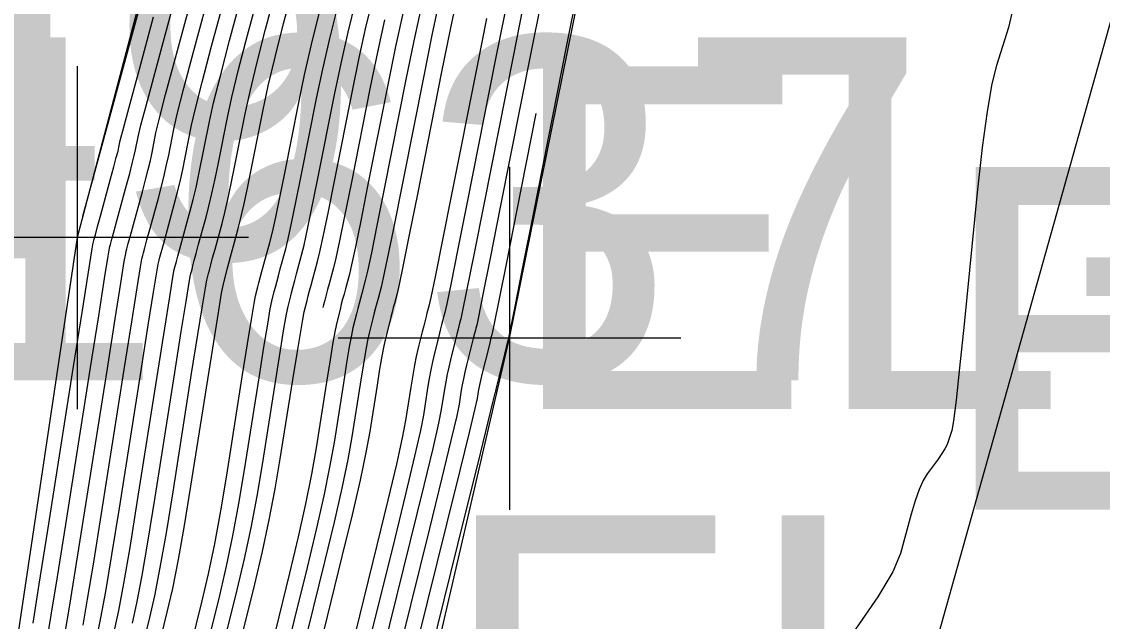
# Model space of a CAD drawing. Extents: x 1724534 to 1727318, y 657156 to 660047.
# Drawn here: x 1725536.2 to 1725548.81, y 659477.16 to 659484.16 of the extents above; entities that cross this region are included whole.
import ezdxf

# ---------------------------------------------------------------- set-up
doc = ezdxf.new("R2010")
doc.units = 0
for name, color, linetype in [('SURVEY - CONTOURS - Index with Text', 7, 'Continuous'), ('SURVEY - CONTOURS - Intermediate with optional Text', 7, 'Continuous'), ('SURVEY - DTM - Breaklines', 7, 'Continuous'), ('SURVEY - DTM - Breaklines - Points - Elevations', 7, 'Continuous'), ('SURVEY - DTM - Breaklines - Points - Locators', 7, 'Continuous'), ('SURVEY - DTM - Breaklines - Points - Numbers', 7, 'Continuous'), ('SURVEY - NON-TRANSPORTATION - Features', 7, 'Continuous'), ('SURVEY - NON-TRANSPORTATION - Features - Points - Elevations', 7, 'Continuous'), ('SURVEY - NON-TRANSPORTATION - Features - Points - Locators', 7, 'Continuous'), ('SURVEY - NON-TRANSPORTATION - Features - Points - Numbers', 7, 'Continuous'), ('SURVEY - UTILITIES - Fiber Optic Cable (Underground) with Text', 7, 'Continuous')]:
    doc.layers.add(name, color=color, linetype=linetype)

msp = doc.modelspace()

# ---------------------------------------------------------------- linework, layer by layer
at = {"layer": 'SURVEY - CONTOURS - Index with Text'}
for points in [[(1725536.913, 659481.889), (1725538.456, 659487.55), (1725538.46, 659487.569), (1725539.739, 659492.275), (1725539.766, 659492.375), (1725539.773, 659492.409), (1725540.163, 659493.854), (1725540.967, 659496.814)], [(1725537.085, 659477.01), (1725537.126, 659477.202), (1725537.182, 659477.512), (1725537.254, 659477.939), (1725537.341, 659478.483), (1725537.594, 659480.089), (1725537.678, 659480.619), (1725537.739, 659481.002), (1725537.793, 659481.331), (1725537.805, 659481.379), (1725537.813, 659481.411), (1725537.854, 659481.561), (1725537.886, 659481.678), (1725537.981, 659482.028), (1725538.016, 659482.161), (1725538.049, 659482.296), (1725538.08, 659482.434), (1725538.109, 659482.574), (1725538.184, 659482.952), (1725538.229, 659483.148), (1725538.306, 659483.455), (1725538.416, 659483.873), (1725538.559, 659484.401)], [(1725540.436, 659484.184), (1725540.352, 659483.805), (1725540.268, 659483.397), (1725540.045, 659482.269), (1725539.969, 659481.891), (1725539.91, 659481.601), (1725539.866, 659481.399), (1725539.839, 659481.286), (1725539.789, 659481.102), (1725539.771, 659481.035), (1725539.754, 659480.971), (1725539.738, 659480.912), (1725539.724, 659480.855), (1725539.716, 659480.823)], [(1725542.203, 659483.09), (1725541.98, 659481.965), (1725541.858, 659481.348), (1725541.77, 659480.906), (1725541.716, 659480.638), (1725541.697, 659480.544), (1725541.692, 659480.526), (1725541.688, 659480.509), (1725541.678, 659480.471), (1725541.664, 659480.412), (1725541.644, 659480.332), (1725541.584, 659480.09), (1725541.564, 659480.007), (1725541.548, 659479.939), (1725541.536, 659479.885), (1725541.529, 659479.846), (1725541.515, 659479.761), (1725541.49, 659479.647), (1725541.422, 659479.367), (1725541.313, 659478.921), (1725541.163, 659478.31), (1725540.705, 659476.461)]]:
    msp.add_lwpolyline(points, dxfattribs=at)
at = {"layer": 'SURVEY - CONTOURS - Intermediate with optional Text'}
for points in [[(1725537.553, 659476.624), (1725537.697, 659477.205), (1725537.754, 659477.46), (1725537.818, 659477.79), (1725537.889, 659478.195), (1725537.967, 659478.674), (1725538.184, 659480.053), (1725538.256, 659480.509), (1725538.31, 659480.843), (1725538.345, 659481.055), (1725538.361, 659481.145), (1725538.381, 659481.222), (1725538.391, 659481.261), (1725538.407, 659481.322), (1725538.429, 659481.403), (1725538.457, 659481.505), (1725538.539, 659481.805), (1725538.571, 659481.932), (1725538.607, 659482.087), (1725538.647, 659482.271), (1725538.69, 659482.483), (1725538.81, 659483.085), (1725538.866, 659483.345), (1725538.945, 659483.674), (1725539.047, 659484.072), (1725539.172, 659484.538)], [(1725537.645, 659476.231), (1725537.9, 659477.27), (1725537.963, 659477.546), (1725538.03, 659477.883), (1725538.101, 659478.28), (1725538.176, 659478.738), (1725538.5, 659480.79), (1725538.534, 659480.993), (1725538.551, 659481.083), (1725538.599, 659481.272), (1725538.725, 659481.731), (1725538.756, 659481.856), (1725538.793, 659482.018), (1725538.836, 659482.217), (1725539.018, 659483.13), (1725539.078, 659483.411), (1725539.158, 659483.747), (1725539.258, 659484.138), (1725539.377, 659484.583)], [(1725542.688, 659484.527), (1725542.561, 659483.886), (1725542.174, 659481.934), (1725542.047, 659481.294), (1725541.956, 659480.836), (1725541.883, 659480.47), (1725541.88, 659480.457), (1725541.871, 659480.421), (1725541.856, 659480.362), (1725541.836, 659480.28), (1725541.773, 659480.028), (1725541.738, 659479.886), (1725541.729, 659479.848), (1725541.726, 659479.834), (1725541.724, 659479.825), (1725541.701, 659479.732), (1725541.523, 659479.007), (1725541.367, 659478.375), (1725540.891, 659476.451)], [(1725537.289, 659477.075), (1725537.335, 659477.288), (1725537.394, 659477.605), (1725537.465, 659478.024), (1725537.55, 659478.547), (1725537.87, 659480.582), (1725537.929, 659480.949), (1725537.966, 659481.178), (1725537.982, 659481.269), (1725538.006, 659481.361), (1725538.022, 659481.422), (1725538.045, 659481.508), (1725538.167, 659481.954), (1725538.201, 659482.085), (1725538.235, 659482.226), (1725538.269, 659482.379), (1725538.393, 659482.996), (1725538.441, 659483.214), (1725538.519, 659483.528), (1725538.626, 659483.939), (1725538.763, 659484.446)], [(1725537.493, 659477.14), (1725537.544, 659477.374), (1725537.606, 659477.697), (1725537.677, 659478.11), (1725537.758, 659478.611), (1725537.987, 659480.065), (1725538.063, 659480.545), (1725538.119, 659480.896), (1725538.156, 659481.116), (1725538.172, 659481.207), (1725538.189, 659481.274), (1725538.198, 659481.311), (1725538.214, 659481.372), (1725538.237, 659481.455), (1725538.266, 659481.563), (1725538.353, 659481.88), (1725538.386, 659482.008), (1725538.421, 659482.157), (1725538.458, 659482.325), (1725538.496, 659482.513), (1725538.601, 659483.041), (1725538.653, 659483.28), (1725538.732, 659483.601), (1725538.837, 659484.005), (1725538.968, 659484.492)], [(1725538.48, 659476.576), (1725538.716, 659477.53), (1725538.801, 659477.89), (1725538.878, 659478.254), (1725538.948, 659478.622), (1725539.011, 659478.994), (1725539.221, 659480.325), (1725539.262, 659480.577), (1725539.292, 659480.747), (1725539.309, 659480.835), (1725539.34, 659480.96), (1725539.353, 659481.011), (1725539.369, 659481.071), (1725539.387, 659481.14), (1725539.408, 659481.217), (1725539.468, 659481.434), (1725539.496, 659481.552), (1725539.537, 659481.74), (1725539.658, 659482.33), (1725539.852, 659483.308), (1725539.928, 659483.674), (1725540.01, 659484.039), (1725540.099, 659484.403)], [(1725538.666, 659476.566), (1725538.92, 659477.595), (1725539.01, 659477.976), (1725539.09, 659478.347), (1725539.16, 659478.707), (1725539.219, 659479.058), (1725539.365, 659479.98), (1725539.414, 659480.289), (1725539.481, 659480.685), (1725539.499, 659480.773), (1725539.532, 659480.908), (1725539.546, 659480.961), (1725539.561, 659481.021), (1725539.579, 659481.087), (1725539.599, 659481.16), (1725539.654, 659481.36), (1725539.681, 659481.475), (1725539.724, 659481.67), (1725539.78, 659481.945), (1725539.851, 659482.3), (1725540.06, 659483.352), (1725540.14, 659483.739), (1725540.223, 659484.111), (1725540.31, 659484.469)], [(1725541.075, 659484.403), (1725540.989, 659484.002), (1725540.894, 659483.53), (1725540.536, 659481.728), (1725540.468, 659481.392), (1725540.421, 659481.171), (1725540.397, 659481.063), (1725540.36, 659480.929), (1725540.331, 659480.821), (1725540.316, 659480.762), (1725540.3, 659480.698), (1725540.257, 659480.524), (1725540.238, 659480.439), (1725540.214, 659480.311), (1725540.186, 659480.142), (1725540.152, 659479.931), (1725540.054, 659479.314), (1725540.007, 659479.049), (1725539.938, 659478.718), (1725539.848, 659478.32), (1725539.735, 659477.855), (1725539.407, 659476.528)], [(1725541.288, 659484.476), (1725541.202, 659484.068), (1725541.102, 659483.575), (1725540.819, 659482.148), (1725540.725, 659481.674), (1725540.654, 659481.323), (1725540.606, 659481.095), (1725540.583, 659480.989), (1725540.55, 659480.872), (1725540.538, 659480.825), (1725540.524, 659480.771), (1725540.509, 659480.712), (1725540.492, 659480.646), (1725540.446, 659480.462), (1725540.428, 659480.377), (1725540.405, 659480.258), (1725540.378, 659480.105), (1725540.348, 659479.919), (1725540.263, 659479.378), (1725540.219, 659479.134), (1725540.15, 659478.81), (1725540.057, 659478.406), (1725539.939, 659477.92), (1725539.593, 659476.518)], [(1725542.263, 659484.396), (1725542.144, 659483.797), (1725541.787, 659481.995), (1725541.669, 659481.402), (1725541.584, 659480.975), (1725541.531, 659480.714), (1725541.512, 659480.618), (1725541.502, 659480.584), (1725541.496, 659480.562), (1725541.486, 659480.521), (1725541.471, 659480.462), (1725541.452, 659480.384), (1725541.394, 659480.152), (1725541.374, 659480.069), (1725541.357, 659479.992), (1725541.343, 659479.922), (1725541.332, 659479.858), (1725541.307, 659479.697), (1725541.278, 659479.561), (1725541.21, 659479.274), (1725541.104, 659478.835), (1725540.959, 659478.245), (1725540.52, 659476.47)], [(1725536.498, 659476.945), (1725536.546, 659477.234), (1725536.618, 659477.683), (1725536.715, 659478.291), (1725537.004, 659480.126), (1725537.099, 659480.729), (1725537.167, 659481.162), (1725537.209, 659481.424), (1725537.224, 659481.517), (1725537.229, 659481.536), (1725537.236, 659481.561), (1725537.252, 659481.622), (1725537.278, 659481.718), (1725537.314, 659481.85), (1725537.424, 659482.251), (1725537.461, 659482.389), (1725537.491, 659482.504), (1725537.514, 659482.597), (1725537.529, 659482.665), (1725537.559, 659482.818), (1725537.592, 659482.951), (1725537.667, 659483.237), (1725537.785, 659483.674), (1725537.945, 659484.264)], [(1725536.707, 659477.031), (1725536.758, 659477.327), (1725536.83, 659477.768), (1725536.923, 659478.355), (1725537.2, 659480.114), (1725537.292, 659480.692), (1725537.358, 659481.109), (1725537.398, 659481.363), (1725537.414, 659481.455), (1725537.421, 659481.484), (1725537.428, 659481.511), (1725537.444, 659481.572), (1725537.47, 659481.666), (1725537.505, 659481.793), (1725537.61, 659482.176), (1725537.646, 659482.313), (1725537.677, 659482.435), (1725537.703, 659482.542), (1725537.722, 659482.635), (1725537.767, 659482.863), (1725537.804, 659483.017), (1725537.88, 659483.31), (1725537.995, 659483.74), (1725538.15, 659484.309)], [(1725536.916, 659477.116), (1725536.97, 659477.419), (1725537.042, 659477.853), (1725537.132, 659478.419), (1725537.397, 659480.102), (1725537.485, 659480.656), (1725537.548, 659481.055), (1725537.588, 659481.301), (1725537.603, 659481.393), (1725537.613, 659481.431), (1725537.621, 659481.461), (1725537.637, 659481.522), (1725537.662, 659481.613), (1725537.695, 659481.735), (1725537.796, 659482.102), (1725537.831, 659482.237), (1725537.863, 659482.365), (1725537.891, 659482.488), (1725537.916, 659482.604), (1725537.976, 659482.907), (1725538.016, 659483.083), (1725538.093, 659483.383), (1725538.205, 659483.807), (1725538.354, 659484.355)], [(1725538.109, 659476.595), (1725538.308, 659477.4), (1725538.382, 659477.718), (1725538.454, 659478.068), (1725538.524, 659478.451), (1725538.593, 659478.866), (1725538.774, 659480.016), (1725538.835, 659480.399), (1725538.881, 659480.683), (1725538.913, 659480.87), (1725538.93, 659480.959), (1725538.956, 659481.065), (1725538.968, 659481.111), (1725538.984, 659481.171), (1725539.004, 659481.245), (1725539.028, 659481.332), (1725539.096, 659481.583), (1725539.126, 659481.704), (1725539.165, 659481.879), (1725539.214, 659482.108), (1725539.271, 659482.391), (1725539.435, 659483.219), (1725539.503, 659483.542), (1725539.584, 659483.893), (1725539.678, 659484.27)], [(1725538.295, 659476.586), (1725538.512, 659477.465), (1725538.591, 659477.804), (1725538.666, 659478.161), (1725538.736, 659478.537), (1725538.802, 659478.93), (1725538.971, 659480.004), (1725539.028, 659480.362), (1725539.072, 659480.63), (1725539.102, 659480.808), (1725539.12, 659480.897), (1725539.148, 659481.012), (1725539.161, 659481.061), (1725539.177, 659481.121), (1725539.196, 659481.193), (1725539.218, 659481.275), (1725539.282, 659481.509), (1725539.311, 659481.628), (1725539.351, 659481.809), (1725539.402, 659482.054), (1725539.464, 659482.361), (1725539.643, 659483.263), (1725539.715, 659483.608), (1725539.797, 659483.966), (1725539.889, 659484.336)], [(1725540.649, 659484.257), (1725540.565, 659483.871), (1725540.477, 659483.441), (1725540.238, 659482.239), (1725540.158, 659481.837), (1725540.096, 659481.531), (1725540.051, 659481.323), (1725540.025, 659481.212), (1725539.979, 659481.044), (1725539.963, 659480.982), (1725539.946, 659480.921), (1725539.931, 659480.862), (1725539.916, 659480.803), (1725539.878, 659480.649), (1725539.86, 659480.562), (1725539.834, 659480.417), (1725539.8, 659480.215), (1725539.758, 659479.955), (1725539.637, 659479.186), (1725539.583, 659478.878), (1725539.514, 659478.532), (1725539.429, 659478.148), (1725539.328, 659477.725), (1725539.037, 659476.547)], [(1725540.862, 659484.33), (1725540.777, 659483.936), (1725540.685, 659483.486), (1725540.432, 659482.209), (1725540.347, 659481.782), (1725540.282, 659481.462), (1725540.236, 659481.247), (1725540.211, 659481.138), (1725540.17, 659480.987), (1725540.154, 659480.93), (1725540.139, 659480.871), (1725540.123, 659480.812), (1725540.108, 659480.751), (1725540.067, 659480.586), (1725540.049, 659480.5), (1725540.024, 659480.364), (1725539.993, 659480.178), (1725539.955, 659479.943), (1725539.846, 659479.25), (1725539.795, 659478.963), (1725539.726, 659478.625), (1725539.638, 659478.234), (1725539.532, 659477.79), (1725539.222, 659476.538)], [(1725541.839, 659484.265), (1725541.727, 659483.708), (1725541.4, 659482.056), (1725541.291, 659481.511), (1725541.212, 659481.114), (1725541.161, 659480.866), (1725541.14, 659480.767), (1725541.121, 659480.699), (1725541.113, 659480.667), (1725541.101, 659480.621), (1725541.086, 659480.562), (1725541.068, 659480.489), (1725541.015, 659480.276), (1725540.996, 659480.192), (1725540.976, 659480.098), (1725540.957, 659479.995), (1725540.939, 659479.882), (1725540.889, 659479.569), (1725540.854, 659479.39), (1725540.786, 659479.088), (1725540.685, 659478.663), (1725540.551, 659478.115), (1725540.149, 659476.49)], [(1725542.051, 659484.33), (1725541.936, 659483.753), (1725541.593, 659482.026), (1725541.48, 659481.457), (1725541.346, 659480.79), (1725541.326, 659480.692), (1725541.312, 659480.641), (1725541.294, 659480.571), (1725541.279, 659480.512), (1725541.26, 659480.437), (1725541.205, 659480.214), (1725541.185, 659480.13), (1725541.167, 659480.045), (1725541.15, 659479.958), (1725541.135, 659479.87), (1725541.098, 659479.633), (1725541.066, 659479.476), (1725540.998, 659479.181), (1725540.895, 659478.749), (1725540.335, 659476.48)], [(1725547.77, 659484.312), (1725547.717, 659484.093), (1725547.577, 659483.651), (1725547.524, 659483.434), (1725547.469, 659483.114), (1725547.413, 659482.692), (1725547.355, 659482.167), (1725547.2, 659480.631), (1725547.147, 659480.122), (1725547.106, 659479.745), (1725547.075, 659479.502), (1725547.056, 659479.391), (1725547.019, 659479.274), (1725547.001, 659479.227), (1725546.975, 659479.175), (1725546.94, 659479.119), (1725546.897, 659479.056), (1725546.771, 659478.884), (1725546.724, 659478.806), (1725546.677, 659478.701), (1725546.63, 659478.569), (1725546.583, 659478.411), (1725546.459, 659477.953), (1725546.37, 659477.741), (1725546.194, 659477.446), (1725545.931, 659477.071)], [(1725536.334, 659477.141), (1725536.406, 659477.597), (1725536.506, 659478.227), (1725536.807, 659480.138), (1725536.906, 659480.766), (1725536.977, 659481.215), (1725537.02, 659481.486), (1725537.034, 659481.579), (1725537.037, 659481.588), (1725537.043, 659481.611), (1725537.06, 659481.672), (1725537.087, 659481.771), (1725537.124, 659481.908), (1725537.238, 659482.325), (1725537.276, 659482.465), (1725537.305, 659482.574), (1725537.325, 659482.651), (1725537.335, 659482.696), (1725537.351, 659482.774), (1725537.379, 659482.886), (1725537.454, 659483.164), (1725537.574, 659483.608), (1725537.74, 659484.218)], [(1725541.626, 659484.199), (1725541.519, 659483.664), (1725541.206, 659482.087), (1725541.026, 659481.184), (1725540.976, 659480.942), (1725540.954, 659480.841), (1725540.931, 659480.757), (1725540.921, 659480.719), (1725540.894, 659480.612), (1725540.876, 659480.541), (1725540.826, 659480.338), (1725540.806, 659480.254), (1725540.786, 659480.151), (1725540.742, 659479.895), (1725540.681, 659479.505), (1725540.642, 659479.305), (1725540.574, 659478.996), (1725540.476, 659478.577), (1725540.347, 659478.05), (1725539.838, 659475.989)]]:
    msp.add_lwpolyline(points, dxfattribs=at)
at = {"layer": 'SURVEY - DTM - Breaklines'}
msp.add_lwpolyline([(1725548.52, 659521.481), (1725540.965, 659497.216), (1725536.847, 659481.64), (1725536.065, 659476.4), (1725532.186, 659451.331), (1725527.526, 659426.779), (1725520.287, 659402.807), (1725512.005, 659379.174), (1725506.044, 659356.068), (1725503.268, 659330.772), (1725496.158, 659306.737), (1725491.301, 659280.213), (1725484.669, 659256.065), (1725478.26, 659232.056), (1725472.366, 659207.66), (1725466.542, 659183.359), (1725459.12, 659159.228), (1725454.379, 659134.473), (1725448.668, 659109.979), (1725442.764, 659085.69), (1725436.263, 659061.294), (1725431.444, 659036.269), (1725428.274, 659013.717), (1725429.417, 659007.151)], dxfattribs=at)
at = {"layer": 'SURVEY - DTM - Breaklines - Points - Locators'}
for p, q in [((1725536.847, 659483.64), (1725536.847, 659479.64)), ((1725538.847, 659481.64), (1725534.847, 659481.64))]:
    msp.add_line(p, q, dxfattribs=at)
at = {"layer": 'SURVEY - NON-TRANSPORTATION - Features'}
msp.add_lwpolyline([(1725478.626, 659231.962), (1725484.871, 659256.014), (1725491.647, 659280.125), (1725496.324, 659306.695), (1725504.184, 659330.541), (1725509.657, 659355.134), (1725515.881, 659378.125), (1725522.114, 659402.336), (1725528.356, 659426.565), (1725533.162, 659451.14), (1725540.618, 659474.976), (1725541.895, 659480.465), (1725545.325, 659497.45), (1725552.4, 659520.505), (1725557.595, 659544.875), (1725563.899, 659569.033), (1725569.664, 659593.303), (1725577.056, 659617.422)], dxfattribs=at)
at = {"layer": 'SURVEY - NON-TRANSPORTATION - Features - Points - Locators'}
for p, q in [((1725541.895, 659482.465), (1725541.895, 659478.465)), ((1725543.895, 659480.465), (1725539.895, 659480.465))]:
    msp.add_line(p, q, dxfattribs=at)
at = {"layer": 'SURVEY - UTILITIES - Fiber Optic Cable (Underground) with Text'}
msp.add_lwpolyline([(1725620.739, 659775.717), (1725611.515, 659729.876), (1725595.678, 659670.817), (1725588.852, 659637.987), (1725579.945, 659608.985), (1725572.052, 659574.699), (1725561.954, 659530.586), (1725538.949, 659448.715), (1725526.808, 659392.271), (1725505.744, 659313.434), (1725493.556, 659248.407)], dxfattribs=at)

# ---------------------------------------------------------------- texts
at = {"layer": 'SURVEY - DTM - Breaklines - Points - Elevations'}
for s, p in [('EL-569.99', (1725541.847, 659479.64)), ('EL-569.77', (1725541.065, 659474.4))]:
    msp.add_text(s, height=4, dxfattribs=at).set_placement(p)
at = {"layer": 'SURVEY - DTM - Breaklines - Points - Numbers'}
msp.add_text('S49', height=4, dxfattribs=at).set_placement((1725530.665, 659481.4))
at = {"layer": 'SURVEY - NON-TRANSPORTATION - Features - Points - Elevations'}
msp.add_text('EL-543.94', height=4, dxfattribs=at).set_placement((1725546.895, 659478.465))
at = {"layer": 'SURVEY - NON-TRANSPORTATION - Features - Points - Numbers'}
msp.add_text('S1637', height=4, dxfattribs=at).set_placement((1725531.33, 659479.976))

doc.saveas('drawing.dxf')
